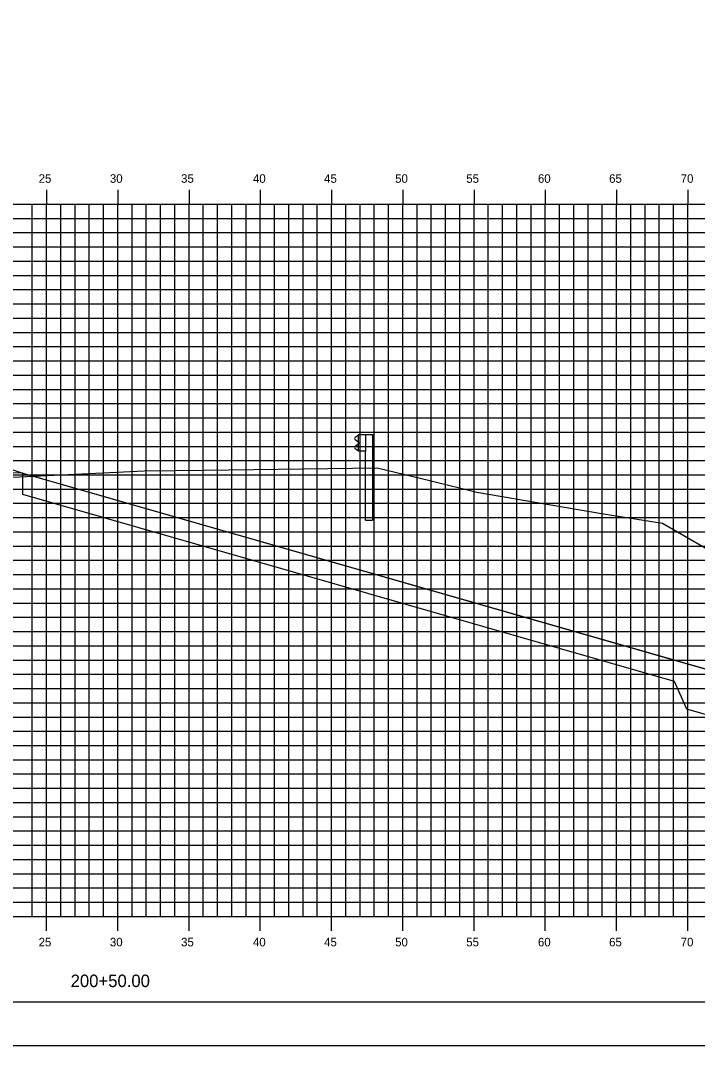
# Model space of a CAD drawing. Extents: x 850598 to 870284, y 366541 to 366651.
# Drawn here: x 865531.8 to 865579.3, y 366541.2 to 366613.1 of the extents above; entities that cross this region are included whole.
import ezdxf

# ---------------------------------------------------------------- set-up
doc = ezdxf.new("R2010")
doc.units = 0
for name, color, linetype in [('BORDER', 7, 'Continuous'), ('D_Drainage_RipRap', 7, 'Continuous'), ('D_Roadway_Centerline', 7, 'Continuous'), ('D_Roadway_SlopeLines', 7, 'Continuous'), ('D_Roadway_SubGrade', 7, 'Continuous'), ('H_V ANNOTATION', 7, 'Continuous'), ('MAJOR', 7, 'Continuous'), ('MINOR', 7, 'Continuous'), ('PLOT BOUNDARY', 7, 'Continuous'), ('S_Guardrail_Beam', 7, 'Continuous'), ('S_Roadway_Centerline', 7, 'Continuous')]:
    doc.layers.add(name, color=color, linetype=linetype)

msp = doc.modelspace()

# ---------------------------------------------------------------- linework, layer by layer
at = {"layer": 'BORDER'}
msp.add_line((865463.586, 366544.225), (865623.586, 366544.225), dxfattribs=at)
at = {"layer": 'D_Drainage_RipRap'}
msp.add_lwpolyline([(865577.659, 366568.225), (865588.723, 366565.053), (865598.585, 366562.225), (865595.585, 366559.225), (865592.585, 366559.225), (865589.585, 366561.603), (865578.521, 366564.775), (865577.659, 366566.725), (865531.932, 366579.837), (865531.932, 366581.337)], close=True, dxfattribs=at)
at = {"layer": 'D_Roadway_Centerline'}
msp.add_lwpolyline([(865468.585, 366592.808), (865487.54, 366583.33), (865490.585, 366580.62), (865491.04, 366583.12), (865491.131, 366583.122), (865491.209, 366583.076), (865491.579, 366582.689), (865491.585, 366582.522), (865497.585, 366582.882), (865508.585, 366583.295), (865519.585, 366583.707), (865523.585, 366583.537), (865525.585, 366583.452), (865531.932, 366581.337), (865577.659, 366568.225), (865588.723, 366565.053), (865598.585, 366562.225), (865602.585, 366562.225)], dxfattribs=at)
at = {"layer": 'D_Roadway_SlopeLines'}
msp.add_lwpolyline([(865531.932, 366581.337), (865598.585, 366562.225), (865598.585, 366562.225)], dxfattribs=at)
at = {"layer": 'D_Roadway_SubGrade'}
msp.add_lwpolyline([(865519.585, 366583.207), (865520.585, 366583.165), (865520.585, 366583.415), (865525.585, 366583.202), (865525.585, 366583.452), (865531.932, 366581.337), (865519.585, 366581.707)], close=True, dxfattribs=at)
at = {"layer": 'MAJOR'}
for p, q in [((865533.585, 366601.227), (865533.585, 366600.225)), ((865533.585, 366601.227), (865533.585, 366600.225)), ((865538.585, 366601.227), (865538.585, 366600.225)), ((865538.585, 366601.227), (865538.585, 366600.225)), ((865543.585, 366601.227), (865543.585, 366600.225)), ((865543.585, 366601.227), (865543.585, 366600.225)), ((865548.585, 366601.227), (865548.585, 366600.225)), ((865548.585, 366601.227), (865548.585, 366600.225)), ((865553.585, 366601.227), (865553.585, 366600.225)), ((865553.585, 366601.227), (865553.585, 366600.225)), ((865558.585, 366601.227), (865558.585, 366600.225)), ((865558.585, 366601.227), (865558.585, 366600.225)), ((865563.585, 366601.227), (865563.585, 366600.225)), ((865563.585, 366601.227), (865563.585, 366600.225)), ((865568.585, 366601.227), (865568.585, 366600.225)), ((865568.585, 366601.227), (865568.585, 366600.225)), ((865573.585, 366601.227), (865573.585, 366600.225)), ((865573.585, 366601.227), (865573.585, 366600.225)), ((865578.585, 366601.227), (865578.585, 366600.225)), ((865578.585, 366601.227), (865578.585, 366600.225)), ((865468.585, 366600.225), (865608.585, 366600.225)), ((865468.585, 366600.225), (865608.585, 366600.225)), ((865468.585, 366600.225), (865608.585, 366600.225)), ((865468.585, 366600.225), (865608.585, 366600.225)), ((865533.585, 366550.225), (865533.585, 366600.225)), ((865533.585, 366550.225), (865533.585, 366600.225)), ((865538.585, 366550.225), (865538.585, 366600.225)), ((865538.585, 366550.225), (865538.585, 366600.225)), ((865543.585, 366550.225), (865543.585, 366600.225)), ((865543.585, 366550.225), (865543.585, 366600.225)), ((865548.585, 366550.225), (865548.585, 366600.225)), ((865548.585, 366550.225), (865548.585, 366600.225)), ((865553.585, 366550.225), (865553.585, 366600.225)), ((865553.585, 366550.225), (865553.585, 366600.225)), ((865558.585, 366550.225), (865558.585, 366600.225)), ((865558.585, 366550.225), (865558.585, 366600.225)), ((865563.585, 366550.225), (865563.585, 366600.225)), ((865563.585, 366550.225), (865563.585, 366600.225)), ((865568.585, 366550.225), (865568.585, 366600.225)), ((865568.585, 366550.225), (865568.585, 366600.225)), ((865573.585, 366550.225), (865573.585, 366600.225)), ((865573.585, 366550.225), (865573.585, 366600.225)), ((865578.585, 366550.225), (865578.585, 366600.225)), ((865578.585, 366550.225), (865578.585, 366600.225)), ((865468.585, 366595.225), (865608.585, 366595.225)), ((865468.585, 366595.225), (865608.585, 366595.225)), ((865468.585, 366590.225), (865608.585, 366590.225)), ((865468.585, 366590.225), (865608.585, 366590.225)), ((865468.585, 366585.225), (865608.585, 366585.225)), ((865468.585, 366585.225), (865608.585, 366585.225)), ((865468.585, 366580.225), (865608.585, 366580.225)), ((865468.585, 366580.225), (865608.585, 366580.225)), ((865468.585, 366575.225), (865608.585, 366575.225)), ((865468.585, 366575.225), (865608.585, 366575.225)), ((865468.585, 366570.225), (865608.585, 366570.225)), ((865468.585, 366570.225), (865608.585, 366570.225)), ((865468.585, 366565.225), (865608.585, 366565.225)), ((865468.585, 366565.225), (865608.585, 366565.225)), ((865468.585, 366560.225), (865608.585, 366560.225)), ((865468.585, 366560.225), (865608.585, 366560.225)), ((865468.585, 366555.225), (865608.585, 366555.225)), ((865468.585, 366555.225), (865608.585, 366555.225)), ((865468.585, 366550.225), (865608.585, 366550.225)), ((865468.585, 366550.225), (865608.585, 366550.225)), ((865468.585, 366550.225), (865608.585, 366550.225)), ((865468.585, 366550.225), (865608.585, 366550.225)), ((865533.585, 366549.223), (865533.585, 366550.225)), ((865533.585, 366549.223), (865533.585, 366550.225)), ((865538.585, 366549.223), (865538.585, 366550.225)), ((865538.585, 366549.223), (865538.585, 366550.225)), ((865543.585, 366549.223), (865543.585, 366550.225)), ((865543.585, 366549.223), (865543.585, 366550.225)), ((865548.585, 366549.223), (865548.585, 366550.225)), ((865548.585, 366549.223), (865548.585, 366550.225)), ((865553.585, 366549.223), (865553.585, 366550.225)), ((865553.585, 366549.223), (865553.585, 366550.225)), ((865558.585, 366549.223), (865558.585, 366550.225)), ((865558.585, 366549.223), (865558.585, 366550.225)), ((865563.585, 366549.223), (865563.585, 366550.225)), ((865563.585, 366549.223), (865563.585, 366550.225)), ((865568.585, 366549.223), (865568.585, 366550.225)), ((865568.585, 366549.223), (865568.585, 366550.225)), ((865573.585, 366549.223), (865573.585, 366550.225)), ((865573.585, 366549.223), (865573.585, 366550.225)), ((865578.585, 366549.223), (865578.585, 366550.225)), ((865578.585, 366549.223), (865578.585, 366550.225))]:
    msp.add_line(p, q, dxfattribs=at)
at = {"layer": 'MINOR'}
for p, q in [((865532.585, 366550.225), (865532.585, 366600.225)), ((865532.585, 366550.225), (865532.585, 366600.225)), ((865534.585, 366550.225), (865534.585, 366600.225)), ((865534.585, 366550.225), (865534.585, 366600.225)), ((865535.585, 366550.225), (865535.585, 366600.225)), ((865535.585, 366550.225), (865535.585, 366600.225)), ((865536.585, 366550.225), (865536.585, 366600.225)), ((865536.585, 366550.225), (865536.585, 366600.225)), ((865537.585, 366550.225), (865537.585, 366600.225)), ((865537.585, 366550.225), (865537.585, 366600.225)), ((865539.585, 366550.225), (865539.585, 366600.225)), ((865539.585, 366550.225), (865539.585, 366600.225)), ((865540.585, 366550.225), (865540.585, 366600.225)), ((865540.585, 366550.225), (865540.585, 366600.225)), ((865541.585, 366550.225), (865541.585, 366600.225)), ((865541.585, 366550.225), (865541.585, 366600.225)), ((865542.585, 366550.225), (865542.585, 366600.225)), ((865542.585, 366550.225), (865542.585, 366600.225)), ((865544.585, 366550.225), (865544.585, 366600.225)), ((865544.585, 366550.225), (865544.585, 366600.225)), ((865545.585, 366550.225), (865545.585, 366600.225)), ((865545.585, 366550.225), (865545.585, 366600.225)), ((865546.585, 366550.225), (865546.585, 366600.225)), ((865546.585, 366550.225), (865546.585, 366600.225)), ((865547.585, 366550.225), (865547.585, 366600.225)), ((865547.585, 366550.225), (865547.585, 366600.225)), ((865549.585, 366550.225), (865549.585, 366600.225)), ((865549.585, 366550.225), (865549.585, 366600.225)), ((865550.585, 366550.225), (865550.585, 366600.225)), ((865550.585, 366550.225), (865550.585, 366600.225)), ((865551.585, 366550.225), (865551.585, 366600.225)), ((865551.585, 366550.225), (865551.585, 366600.225)), ((865552.585, 366550.225), (865552.585, 366600.225)), ((865552.585, 366550.225), (865552.585, 366600.225)), ((865554.585, 366550.225), (865554.585, 366600.225)), ((865554.585, 366550.225), (865554.585, 366600.225)), ((865555.585, 366550.225), (865555.585, 366600.225)), ((865555.585, 366550.225), (865555.585, 366600.225)), ((865556.585, 366550.225), (865556.585, 366600.225)), ((865556.585, 366550.225), (865556.585, 366600.225)), ((865557.585, 366550.225), (865557.585, 366600.225)), ((865557.585, 366550.225), (865557.585, 366600.225)), ((865559.585, 366550.225), (865559.585, 366600.225)), ((865559.585, 366550.225), (865559.585, 366600.225)), ((865560.585, 366550.225), (865560.585, 366600.225)), ((865560.585, 366550.225), (865560.585, 366600.225)), ((865561.585, 366550.225), (865561.585, 366600.225)), ((865561.585, 366550.225), (865561.585, 366600.225)), ((865562.585, 366550.225), (865562.585, 366600.225)), ((865562.585, 366550.225), (865562.585, 366600.225)), ((865564.585, 366550.225), (865564.585, 366600.225)), ((865564.585, 366550.225), (865564.585, 366600.225)), ((865565.585, 366550.225), (865565.585, 366600.225)), ((865565.585, 366550.225), (865565.585, 366600.225)), ((865566.585, 366550.225), (865566.585, 366600.225)), ((865566.585, 366550.225), (865566.585, 366600.225)), ((865567.585, 366550.225), (865567.585, 366600.225)), ((865567.585, 366550.225), (865567.585, 366600.225)), ((865569.585, 366550.225), (865569.585, 366600.225)), ((865569.585, 366550.225), (865569.585, 366600.225)), ((865570.585, 366550.225), (865570.585, 366600.225)), ((865570.585, 366550.225), (865570.585, 366600.225)), ((865571.585, 366550.225), (865571.585, 366600.225)), ((865571.585, 366550.225), (865571.585, 366600.225)), ((865572.585, 366550.225), (865572.585, 366600.225)), ((865572.585, 366550.225), (865572.585, 366600.225)), ((865574.585, 366550.225), (865574.585, 366600.225)), ((865574.585, 366550.225), (865574.585, 366600.225)), ((865575.585, 366550.225), (865575.585, 366600.225)), ((865575.585, 366550.225), (865575.585, 366600.225)), ((865576.585, 366550.225), (865576.585, 366600.225)), ((865576.585, 366550.225), (865576.585, 366600.225)), ((865577.585, 366550.225), (865577.585, 366600.225)), ((865577.585, 366550.225), (865577.585, 366600.225)), ((865468.585, 366599.225), (865608.585, 366599.225)), ((865468.585, 366599.225), (865608.585, 366599.225)), ((865468.585, 366598.225), (865608.585, 366598.225)), ((865468.585, 366598.225), (865608.585, 366598.225)), ((865468.585, 366597.225), (865608.585, 366597.225)), ((865468.585, 366597.225), (865608.585, 366597.225)), ((865468.585, 366596.225), (865608.585, 366596.225)), ((865468.585, 366596.225), (865608.585, 366596.225)), ((865468.585, 366594.225), (865608.585, 366594.225)), ((865468.585, 366594.225), (865608.585, 366594.225)), ((865468.585, 366593.225), (865608.585, 366593.225)), ((865468.585, 366593.225), (865608.585, 366593.225)), ((865468.585, 366592.225), (865608.585, 366592.225)), ((865468.585, 366592.225), (865608.585, 366592.225)), ((865468.585, 366591.225), (865608.585, 366591.225)), ((865468.585, 366591.225), (865608.585, 366591.225)), ((865468.585, 366589.225), (865608.585, 366589.225)), ((865468.585, 366589.225), (865608.585, 366589.225)), ((865468.585, 366588.225), (865608.585, 366588.225)), ((865468.585, 366588.225), (865608.585, 366588.225)), ((865468.585, 366587.225), (865608.585, 366587.225)), ((865468.585, 366587.225), (865608.585, 366587.225)), ((865468.585, 366586.225), (865608.585, 366586.225)), ((865468.585, 366586.225), (865608.585, 366586.225)), ((865468.585, 366584.225), (865608.585, 366584.225)), ((865468.585, 366584.225), (865608.585, 366584.225)), ((865468.585, 366583.225), (865608.585, 366583.225)), ((865468.585, 366583.225), (865608.585, 366583.225)), ((865468.585, 366582.225), (865608.585, 366582.225)), ((865468.585, 366582.225), (865608.585, 366582.225)), ((865468.585, 366581.225), (865608.585, 366581.225)), ((865468.585, 366581.225), (865608.585, 366581.225)), ((865468.585, 366579.225), (865608.585, 366579.225)), ((865468.585, 366579.225), (865608.585, 366579.225)), ((865468.585, 366578.225), (865608.585, 366578.225)), ((865468.585, 366578.225), (865608.585, 366578.225)), ((865468.585, 366577.225), (865608.585, 366577.225)), ((865468.585, 366577.225), (865608.585, 366577.225)), ((865468.585, 366576.225), (865608.585, 366576.225)), ((865468.585, 366576.225), (865608.585, 366576.225)), ((865468.585, 366574.225), (865608.585, 366574.225)), ((865468.585, 366574.225), (865608.585, 366574.225)), ((865468.585, 366573.225), (865608.585, 366573.225)), ((865468.585, 366573.225), (865608.585, 366573.225)), ((865468.585, 366572.225), (865608.585, 366572.225)), ((865468.585, 366572.225), (865608.585, 366572.225)), ((865468.585, 366571.225), (865608.585, 366571.225)), ((865468.585, 366571.225), (865608.585, 366571.225)), ((865468.585, 366569.225), (865608.585, 366569.225)), ((865468.585, 366569.225), (865608.585, 366569.225)), ((865468.585, 366568.225), (865608.585, 366568.225)), ((865468.585, 366568.225), (865608.585, 366568.225)), ((865468.585, 366567.225), (865608.585, 366567.225)), ((865468.585, 366567.225), (865608.585, 366567.225)), ((865468.585, 366566.225), (865608.585, 366566.225)), ((865468.585, 366566.225), (865608.585, 366566.225)), ((865468.585, 366564.225), (865608.585, 366564.225)), ((865468.585, 366564.225), (865608.585, 366564.225)), ((865468.585, 366563.225), (865608.585, 366563.225)), ((865468.585, 366563.225), (865608.585, 366563.225)), ((865468.585, 366562.225), (865608.585, 366562.225)), ((865468.585, 366562.225), (865608.585, 366562.225)), ((865468.585, 366561.225), (865608.585, 366561.225)), ((865468.585, 366561.225), (865608.585, 366561.225)), ((865468.585, 366559.225), (865608.585, 366559.225)), ((865468.585, 366559.225), (865608.585, 366559.225)), ((865468.585, 366558.225), (865608.585, 366558.225)), ((865468.585, 366558.225), (865608.585, 366558.225)), ((865468.585, 366557.225), (865608.585, 366557.225)), ((865468.585, 366557.225), (865608.585, 366557.225)), ((865468.585, 366556.225), (865608.585, 366556.225)), ((865468.585, 366556.225), (865608.585, 366556.225)), ((865468.585, 366554.225), (865608.585, 366554.225)), ((865468.585, 366554.225), (865608.585, 366554.225)), ((865468.585, 366553.225), (865608.585, 366553.225)), ((865468.585, 366553.225), (865608.585, 366553.225)), ((865468.585, 366552.225), (865608.585, 366552.225)), ((865468.585, 366552.225), (865608.585, 366552.225)), ((865468.585, 366551.225), (865608.585, 366551.225)), ((865468.585, 366551.225), (865608.585, 366551.225))]:
    msp.add_line(p, q, dxfattribs=at)
at = {"layer": 'PLOT BOUNDARY'}
msp.add_lwpolyline([(865455.492, 366541.166), (865625.492, 366541.166), (865625.492, 366651.166), (865455.492, 366651.166)], close=True, dxfattribs=at)
at = {"layer": 'S_Guardrail_Beam'}
for p, q in [((865555.485, 366584.045), (865555.975, 366584.045)), ((865555.485, 366582.878), (865555.485, 366584.045)), ((865555.975, 366584.045), (865556.466, 366584.045)), ((865555.975, 366584.045), (865555.975, 366582.878)), ((865556.466, 366584.045), (865556.466, 366578.045)), ((865555.386, 366583.951), (865555.243, 366583.851)), ((865555.243, 366583.708), (865555.438, 366583.571)), ((865555.438, 366583.352), (865555.243, 366583.215)), ((865555.485, 366583.972), (865555.403, 366583.958)), ((865555.472, 366583.507), (865555.472, 366583.416)), ((865555.243, 366583.072), (865555.386, 366582.972)), ((865555.403, 366582.966), (865555.485, 366582.951)), ((865555.975, 366582.878), (865555.485, 366582.878)), ((865555.975, 366578.045), (865555.975, 366582.878)), ((865555.975, 366578.045), (865556.466, 366578.045))]:
    msp.add_line(p, q, dxfattribs=at)
for centre, major_axis, start_param, end_param in [((865555.293, 366583.779), (-0.0877, 0), 5.323254, 7.243116), ((865555.41, 366583.917), (-0.0417, 0), 4.886922, 5.323254), ((865555.393, 366583.507), (0.0789, 0), 0, 0.959931), ((865555.393, 366583.416), (0.0789, 0), 5.323254, 6.283185), ((865555.293, 366583.144), (-0.0877, 0), 5.323254, 7.243116), ((865555.41, 366583.006), (-0.0417, 0), 0.959931, 1.396263)]:
    msp.add_ellipse(centre, major_axis=major_axis, ratio=0.995501, start_param=start_param, end_param=end_param, dxfattribs=at)
at = {"layer": 'S_Roadway_Centerline'}
msp.add_lwpolyline([(865468.585, 366593.979), (865479.512, 366592.654), (865483.497, 366592.068), (865493.707, 366588.225), (865511.583, 366580.747), (865516.047, 366579.12), (865518.715, 366579.664), (865521.443, 366580.268), (865524.928, 366580.708), (865525.998, 366580.829), (865530.733, 366581.047), (865540.435, 366581.505), (865544.638, 366581.557), (865556.798, 366581.707), (865560.587, 366580.803), (865563.786, 366580.001), (865572.671, 366578.493), (865576.811, 366577.832), (865588.176, 366571.267), (865596.288, 366566.478), (865598.121, 366564.314), (865608.585, 366559.418)], dxfattribs=at)

# ---------------------------------------------------------------- texts
at = {"layer": 'H_V ANNOTATION'}
for s, height, p in [('25', 0.6, (865533.031, 366601.725)), ('30', 0.6, (865538.034, 366601.725)), ('35', 0.6, (865543.026, 366601.725)), ('40', 0.6, (865548.072, 366601.725)), ('45', 0.6, (865553.064, 366601.725)), ('50', 0.6, (865558.05, 366601.725)), ('55', 0.6, (865563.042, 366601.725)), ('60', 0.6, (865568.072, 366601.725)), ('65', 0.6, (865573.064, 366601.725)), ('70', 0.6, (865578.088, 366601.725)), ('25', 0.6, (865533.031, 366548.125)), ('30', 0.6, (865538.034, 366548.125)), ('35', 0.6, (865543.026, 366548.125)), ('40', 0.6, (865548.072, 366548.125)), ('45', 0.6, (865553.064, 366548.125)), ('50', 0.6, (865558.05, 366548.125)), ('55', 0.6, (865563.042, 366548.125)), ('60', 0.6, (865568.072, 366548.125)), ('65', 0.6, (865573.064, 366548.125)), ('70', 0.6, (865578.088, 366548.125)), ('200+50.00', 0.875, (865535.277, 366545.268))]:
    msp.add_text(s, height=height, dxfattribs=at).set_placement(p)
at = {"layer": 'S_Roadway_Centerline'}
for s, p in [('C', (865540.43, 366581.505)), ('L', (865540.435, 366581.498))]:
    msp.add_text(s, height=0.0146, dxfattribs=at).set_placement(p)

doc.saveas('drawing.dxf')
